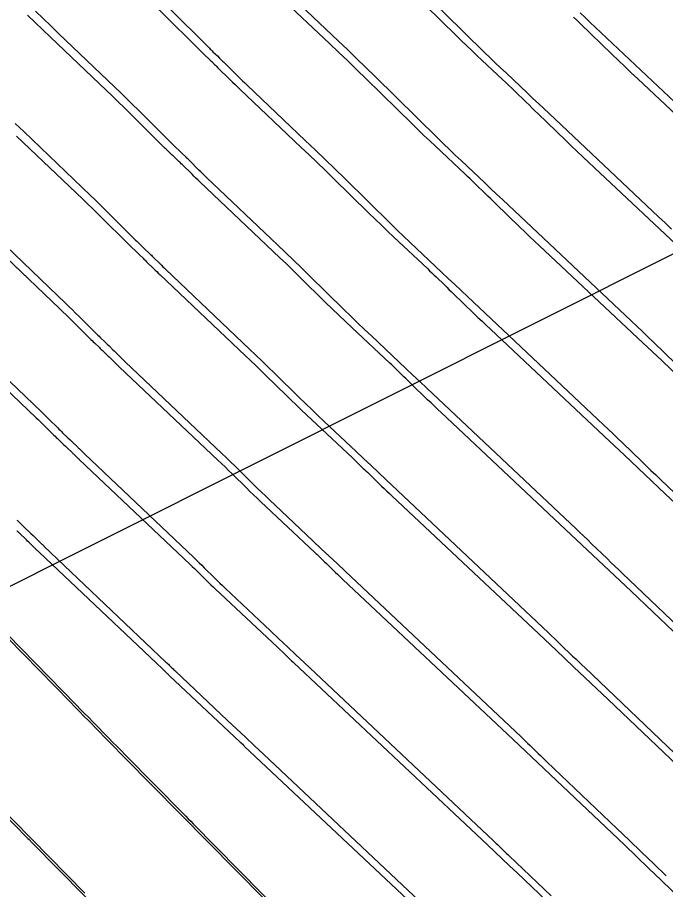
# Model space of a CAD drawing. Extents: x 954385 to 988206, y 1868364 to 1924553.
# Drawn here: x 955472.43 to 955493.03, y 1923341.77 to 1923369.5 of the extents above; entities that cross this region are included whole.
import ezdxf

# ---------------------------------------------------------------- set-up
doc = ezdxf.new("R2010")
doc.units = 0
for name, color, linetype in [('1', 7, 'Continuous'), ('Ex_Major Contours', 7, 'Continuous'), ('Ex_Minor Contours', 7, 'Continuous'), ('Slopes', 7, 'Continuous')]:
    doc.layers.add(name, color=color, linetype=linetype)

msp = doc.modelspace()

# ---------------------------------------------------------------- linework, layer by layer
at = {"layer": '1'}
for points in [[(955493.224, 1923362.774), (955493.018, 1923362.97), (955492.811, 1923363.166), (955489.331, 1923366.445), (955489.159, 1923366.607), (955488.988, 1923366.769), (955488.816, 1923366.93), (955488.645, 1923367.092), (955487.959, 1923367.738), (955487.788, 1923367.901), (955487.618, 1923368.064), (955487.449, 1923368.227), (955487.28, 1923368.392), (955484.732, 1923370.899)], [(955481.023, 1923370.281), (955482.621, 1923368.763), (955482.916, 1923368.481), (955483.21, 1923368.199), (955483.503, 1923367.914), (955483.794, 1923367.629), (955485.789, 1923365.666), (955485.974, 1923365.486), (955486.159, 1923365.307), (955486.345, 1923365.128), (955486.532, 1923364.951), (955487.283, 1923364.243), (955487.47, 1923364.066), (955487.658, 1923363.889), (955487.846, 1923363.713), (955488.033, 1923363.536), (955491.936, 1923359.858), (955492.116, 1923359.688), (955492.294, 1923359.518), (955492.472, 1923359.348), (955492.65, 1923359.176), (955493.359, 1923358.49)], [(955495.659, 1923348.012), (955491.665, 1923351.821), (955491.541, 1923351.939), (955491.418, 1923352.057), (955491.295, 1923352.176), (955491.172, 1923352.295), (955490.681, 1923352.77), (955490.558, 1923352.889), (955490.434, 1923353.007), (955490.31, 1923353.125), (955490.186, 1923353.242), (955485.438, 1923357.716), (955485.218, 1923357.924), (955484.998, 1923358.131), (955484.778, 1923358.338), (955484.558, 1923358.546), (955483.678, 1923359.375), (955483.459, 1923359.583), (955483.241, 1923359.792), (955483.023, 1923360.003), (955482.807, 1923360.214), (955481.716, 1923361.288), (955481.461, 1923361.537), (955481.206, 1923361.785), (955480.949, 1923362.032), (955480.692, 1923362.278), (955478.438, 1923364.418), (955478.378, 1923364.476), (955478.317, 1923364.534), (955478.257, 1923364.593), (955478.198, 1923364.652), (955477.892, 1923364.956), (955477.866, 1923364.982), (955477.84, 1923365.007), (955477.814, 1923365.033), (955477.788, 1923365.058), (955477.656, 1923365.184), (955477.576, 1923365.26), (955477.445, 1923365.386), (955477.414, 1923365.416), (955477.384, 1923365.445), (955477.354, 1923365.475), (955477.323, 1923365.505), (955476.273, 1923366.553), (955476.088, 1923366.737), (955475.901, 1923366.92), (955475.714, 1923367.103), (955475.525, 1923367.284), (955473.736, 1923368.998), (955473.491, 1923369.233), (955473.246, 1923369.469), (955473.002, 1923369.705)], [(955477.222, 1923369.828), (955478.53, 1923368.523), (955478.557, 1923368.495), (955478.584, 1923368.469), (955478.612, 1923368.442), (955478.64, 1923368.415), (955478.782, 1923368.278), (955478.854, 1923368.21), (955478.949, 1923368.118), (955478.973, 1923368.095), (955478.997, 1923368.072), (955479.021, 1923368.049), (955479.044, 1923368.026), (955479.435, 1923367.637), (955479.508, 1923367.564), (955479.582, 1923367.492), (955479.656, 1923367.421), (955479.731, 1923367.35), (955481.578, 1923365.595), (955481.893, 1923365.294), (955482.208, 1923364.991), (955482.521, 1923364.688), (955482.832, 1923364.382), (955484.298, 1923362.94), (955484.499, 1923362.744), (955484.7, 1923362.549), (955484.902, 1923362.356), (955485.105, 1923362.163), (955485.92, 1923361.395), (955486.124, 1923361.202), (955486.328, 1923361.01), (955486.532, 1923360.818), (955486.736, 1923360.626), (955491.061, 1923356.55), (955491.213, 1923356.406), (955491.364, 1923356.262), (955491.515, 1923356.118), (955491.665, 1923355.973), (955492.265, 1923355.392), (955492.416, 1923355.247), (955492.566, 1923355.102), (955492.717, 1923354.958), (955492.868, 1923354.814), (955498.129, 1923349.795)], [(955493.686, 1923366.474), (955490.629, 1923369.355), (955490.473, 1923369.501), (955490.318, 1923369.648)], [(955472.354, 1923366.136), (955472.626, 1923365.874), (955474.747, 1923363.844), (955474.892, 1923363.703), (955475.037, 1923363.563), (955475.181, 1923363.421), (955475.325, 1923363.278), (955476.117, 1923362.488), (955476.15, 1923362.455), (955476.184, 1923362.422), (955476.217, 1923362.39), (955476.251, 1923362.357), (955476.423, 1923362.192), (955476.481, 1923362.136), (955476.626, 1923361.998), (955476.655, 1923361.97), (955476.684, 1923361.942), (955476.712, 1923361.914), (955476.741, 1923361.886), (955476.96, 1923361.668), (955477.006, 1923361.622), (955477.053, 1923361.577), (955477.099, 1923361.531), (955477.146, 1923361.487), (955479.806, 1923358.96), (955480.005, 1923358.77), (955480.204, 1923358.579), (955480.402, 1923358.387), (955480.599, 1923358.194), (955481.386, 1923357.42), (955481.583, 1923357.227), (955481.781, 1923357.035), (955481.98, 1923356.844), (955482.18, 1923356.654), (955483.196, 1923355.697), (955483.432, 1923355.474), (955483.668, 1923355.252), (955483.904, 1923355.029), (955484.14, 1923354.807), (955489.311, 1923349.934), (955489.408, 1923349.843), (955489.504, 1923349.751), (955489.6, 1923349.659), (955489.696, 1923349.567), (955490.078, 1923349.197), (955490.174, 1923349.104), (955490.27, 1923349.012), (955490.366, 1923348.92), (955490.462, 1923348.828), (955493.57, 1923345.864)], [(955471.517, 1923362.75), (955473.968, 1923360.403), (955474.071, 1923360.304), (955474.173, 1923360.205), (955474.275, 1923360.105), (955474.376, 1923360.004), (955474.911, 1923359.47), (955474.947, 1923359.435), (955474.983, 1923359.399), (955475.02, 1923359.364), (955475.056, 1923359.329), (955475.213, 1923359.179), (955475.275, 1923359.118), (955475.338, 1923359.058), (955475.464, 1923358.938), (955475.496, 1923358.907), (955475.527, 1923358.877), (955475.558, 1923358.846), (955475.589, 1923358.816), (955475.723, 1923358.683), (955475.755, 1923358.651), (955475.788, 1923358.619), (955475.821, 1923358.587), (955475.854, 1923358.555), (955478.92, 1923355.643), (955479.061, 1923355.508), (955479.202, 1923355.372), (955479.343, 1923355.236), (955479.483, 1923355.099), (955480.041, 1923354.55), (955480.18, 1923354.413), (955480.321, 1923354.277), (955480.462, 1923354.142), (955480.604, 1923354.007), (955481.833, 1923352.848), (955482.086, 1923352.611), (955482.338, 1923352.373), (955482.59, 1923352.135), (955482.843, 1923351.897), (955488.436, 1923346.626), (955488.505, 1923346.561), (955488.574, 1923346.495), (955488.643, 1923346.43), (955488.711, 1923346.364), (955488.985, 1923346.099), (955489.053, 1923346.033), (955489.121, 1923345.967), (955489.19, 1923345.901), (955489.259, 1923345.835), (955491.481, 1923343.716), (955491.874, 1923343.34), (955492.266, 1923342.964), (955492.657, 1923342.586), (955493.048, 1923342.208)], [(955470.407, 1923359.626), (955473.189, 1923356.963), (955473.249, 1923356.905), (955473.309, 1923356.847), (955473.368, 1923356.788), (955473.428, 1923356.729), (955473.705, 1923356.453), (955473.744, 1923356.414), (955473.783, 1923356.376), (955473.822, 1923356.338), (955473.861, 1923356.3), (955474.031, 1923356.138), (955474.099, 1923356.073), (955474.167, 1923356.007), (955474.332, 1923355.849), (955474.351, 1923355.831), (955474.371, 1923355.812), (955474.39, 1923355.793), (955474.409, 1923355.774), (955474.485, 1923355.698), (955474.504, 1923355.68), (955474.523, 1923355.661), (955474.543, 1923355.642), (955474.562, 1923355.624), (955478.034, 1923352.326), (955478.117, 1923352.246), (955478.201, 1923352.166), (955478.284, 1923352.085), (955478.366, 1923352.005), (955478.696, 1923351.681), (955478.778, 1923351.6), (955478.861, 1923351.519), (955478.944, 1923351.439), (955479.028, 1923351.36), (955480.471, 1923350), (955480.739, 1923349.747), (955481.008, 1923349.493), (955481.276, 1923349.24), (955481.545, 1923348.987), (955487.561, 1923343.318), (955487.603, 1923343.279), (955487.644, 1923343.24), (955487.685, 1923343.2), (955487.726, 1923343.16), (955487.891, 1923343.001), (955487.932, 1923342.961), (955487.973, 1923342.922), (955488.015, 1923342.882), (955488.056, 1923342.843), (955489.392, 1923341.568)], [(955472.41, 1923353.523), (955472.427, 1923353.506), (955472.445, 1923353.489), (955472.462, 1923353.472), (955472.479, 1923353.455), (955472.548, 1923353.387), (955472.565, 1923353.369), (955472.582, 1923353.353), (955472.6, 1923353.336), (955472.617, 1923353.319), (955472.849, 1923353.097), (955472.922, 1923353.027), (955472.995, 1923352.957), (955473.203, 1923352.758), (955473.22, 1923352.742), (955473.253, 1923352.708), (955473.264, 1923352.697), (955473.27, 1923352.692), (955477.148, 1923349.008), (955477.173, 1923348.984), (955477.199, 1923348.959), (955477.224, 1923348.935), (955477.25, 1923348.91), (955477.35, 1923348.811), (955477.376, 1923348.786), (955477.401, 1923348.762), (955477.427, 1923348.737), (955477.452, 1923348.713), (955479.109, 1923347.151), (955479.393, 1923346.883), (955479.678, 1923346.614), (955479.963, 1923346.346), (955480.247, 1923346.078), (955486.686, 1923340.01)], [(955484.678, 1923337.012), (955475.828, 1923345.976), (955475.684, 1923346.122), (955475.541, 1923346.267), (955475.398, 1923346.413), (955475.254, 1923346.559), (955474.682, 1923347.143), (955474.539, 1923347.288), (955474.395, 1923347.434), (955474.252, 1923347.58), (955474.109, 1923347.726), (955471.612, 1923350.273)], [(955469.098, 1923347.126), (955472.761, 1923343.392), (955472.794, 1923343.359), (955472.893, 1923343.258), (955482.077, 1923333.956)]]:
    msp.add_lwpolyline(points, dxfattribs=at)
at = {"layer": 'Ex_Major Contours'}
msp.add_lwpolyline([(955495.502, 1923347.868), (955492.625, 1923350.603), (955491.933, 1923351.259), (955491.241, 1923351.915), (955490.547, 1923352.569), (955489.852, 1923353.223), (955485.899, 1923356.937), (955485.791, 1923357.039), (955485.683, 1923357.142), (955485.575, 1923357.245), (955485.468, 1923357.348), (955484.938, 1923357.862), (955484.882, 1923357.916), (955484.827, 1923357.97), (955484.771, 1923358.024), (955484.715, 1923358.078), (955484.493, 1923358.294), (955484.438, 1923358.348), (955484.382, 1923358.401), (955484.325, 1923358.455), (955484.269, 1923358.508), (955483.064, 1923359.639), (955482.852, 1923359.839), (955482.642, 1923360.04), (955482.433, 1923360.242), (955482.225, 1923360.444), (955481.395, 1923361.259), (955481.187, 1923361.462), (955480.978, 1923361.664), (955480.768, 1923361.865), (955480.557, 1923362.065), (955478.222, 1923364.276), (955478.16, 1923364.335), (955478.098, 1923364.395), (955478.037, 1923364.455), (955477.976, 1923364.515), (955477.662, 1923364.826), (955477.636, 1923364.852), (955477.61, 1923364.877), (955477.584, 1923364.903), (955477.558, 1923364.928), (955477.453, 1923365.028), (955477.426, 1923365.054), (955477.4, 1923365.079), (955477.374, 1923365.104), (955477.347, 1923365.129), (955477.216, 1923365.253), (955477.186, 1923365.283), (955477.155, 1923365.312), (955477.125, 1923365.341), (955477.095, 1923365.371), (955476.013, 1923366.447), (955475.822, 1923366.635), (955475.631, 1923366.823), (955475.438, 1923367.01), (955475.244, 1923367.195), (955473.48, 1923368.88), (955473.236, 1923369.113), (955472.993, 1923369.347), (955472.751, 1923369.581)], dxfattribs=at)
at = {"layer": 'Ex_Minor Contours'}
for points in [[(955484.419, 1923370.849), (955486.374, 1923368.932), (955486.538, 1923368.772), (955486.703, 1923368.612), (955486.869, 1923368.454), (955487.036, 1923368.297), (955487.849, 1923367.533), (955487.943, 1923367.444), (955488.038, 1923367.354), (955488.132, 1923367.264), (955488.225, 1923367.174), (955488.598, 1923366.811), (955488.692, 1923366.72), (955488.785, 1923366.63), (955488.878, 1923366.539), (955488.972, 1923366.449), (955489.863, 1923365.586), (955490.043, 1923365.412), (955490.223, 1923365.239), (955490.405, 1923365.067), (955490.587, 1923364.896), (955493.538, 1923362.123)], [(955493.508, 1923358.027), (955492.909, 1923358.592), (955492.309, 1923359.156), (955489.024, 1923362.243), (955488.867, 1923362.391), (955488.71, 1923362.54), (955488.554, 1923362.69), (955488.398, 1923362.84), (955487.627, 1923363.586), (955487.546, 1923363.665), (955487.466, 1923363.743), (955487.385, 1923363.821), (955487.304, 1923363.9), (955486.981, 1923364.214), (955486.9, 1923364.292), (955486.819, 1923364.37), (955486.737, 1923364.448), (955486.656, 1923364.525), (955485.716, 1923365.407), (955485.532, 1923365.581), (955485.35, 1923365.755), (955485.168, 1923365.93), (955484.987, 1923366.106), (955483.508, 1923367.556), (955483.22, 1923367.838), (955482.929, 1923368.119), (955482.638, 1923368.399), (955482.346, 1923368.677), (955480.768, 1923370.17)], [(955476.929, 1923369.749), (955478.279, 1923368.407), (955478.306, 1923368.381), (955478.333, 1923368.354), (955478.36, 1923368.328), (955478.388, 1923368.301), (955478.506, 1923368.189), (955478.53, 1923368.166), (955478.554, 1923368.144), (955478.577, 1923368.121), (955478.601, 1923368.098), (955478.696, 1923368.008), (955478.719, 1923367.985), (955478.743, 1923367.962), (955478.766, 1923367.939), (955478.789, 1923367.916), (955479.192, 1923367.517), (955479.267, 1923367.443), (955479.343, 1923367.369), (955479.419, 1923367.296), (955479.495, 1923367.223), (955481.437, 1923365.384), (955481.696, 1923365.138), (955481.954, 1923364.891), (955482.21, 1923364.643), (955482.465, 1923364.394), (955483.6, 1923363.281), (955483.798, 1923363.089), (955483.996, 1923362.897), (955484.195, 1923362.707), (955484.396, 1923362.518), (955485.462, 1923361.516), (955485.531, 1923361.451), (955485.6, 1923361.386), (955485.669, 1923361.32), (955485.737, 1923361.254), (955486.01, 1923360.989), (955486.078, 1923360.922), (955486.146, 1923360.856), (955486.214, 1923360.79), (955486.283, 1923360.724), (955486.933, 1923360.094), (955487.065, 1923359.967), (955487.196, 1923359.841), (955487.329, 1923359.715), (955487.462, 1923359.59), (955491.081, 1923356.19), (955491.728, 1923355.581), (955492.374, 1923354.971), (955493.019, 1923354.36), (955493.664, 1923353.748)], [(955494.766, 1923365.09), (955492.149, 1923367.548), (955491.943, 1923367.743), (955491.737, 1923367.939), (955491.532, 1923368.135), (955491.328, 1923368.332), (955490.317, 1923369.311), (955490.211, 1923369.413), (955490.104, 1923369.516)], [(955472.4, 1923365.732), (955474.505, 1923363.721), (955474.654, 1923363.578), (955474.802, 1923363.434), (955474.95, 1923363.29), (955475.097, 1923363.144), (955475.911, 1923362.335), (955475.944, 1923362.302), (955475.978, 1923362.27), (955476.011, 1923362.238), (955476.045, 1923362.206), (955476.189, 1923362.069), (955476.218, 1923362.041), (955476.247, 1923362.014), (955476.275, 1923361.986), (955476.304, 1923361.958), (955476.42, 1923361.848), (955476.448, 1923361.82), (955476.477, 1923361.792), (955476.506, 1923361.764), (955476.534, 1923361.736), (955476.759, 1923361.513), (955476.806, 1923361.467), (955476.854, 1923361.42), (955476.901, 1923361.375), (955476.949, 1923361.329), (955479.677, 1923358.746), (955479.84, 1923358.592), (955480.002, 1923358.436), (955480.163, 1923358.28), (955480.324, 1923358.123), (955480.965, 1923357.494), (955481.126, 1923357.337), (955481.288, 1923357.181), (955481.45, 1923357.026), (955481.613, 1923356.872), (955483.076, 1923355.499), (955483.119, 1923355.458), (955483.163, 1923355.417), (955483.206, 1923355.375), (955483.249, 1923355.334), (955483.421, 1923355.166), (955483.464, 1923355.125), (955483.507, 1923355.083), (955483.55, 1923355.041), (955483.593, 1923355), (955484.003, 1923354.602), (955484.086, 1923354.522), (955484.17, 1923354.443), (955484.253, 1923354.363), (955484.337, 1923354.284), (955489.001, 1923349.902), (955489.554, 1923349.381), (955490.107, 1923348.859), (955490.66, 1923348.337), (955491.211, 1923347.813), (955493.415, 1923345.718)], [(955471.319, 1923362.583), (955473.765, 1923360.247), (955473.87, 1923360.147), (955473.974, 1923360.046), (955474.078, 1923359.944), (955474.181, 1923359.842), (955474.728, 1923359.299), (955474.764, 1923359.263), (955474.8, 1923359.228), (955474.836, 1923359.193), (955474.873, 1923359.158), (955475.03, 1923359.009), (955475.061, 1923358.979), (955475.093, 1923358.949), (955475.124, 1923358.919), (955475.156, 1923358.889), (955475.282, 1923358.768), (955475.313, 1923358.738), (955475.344, 1923358.708), (955475.375, 1923358.677), (955475.406, 1923358.647), (955475.543, 1923358.511), (955475.576, 1923358.479), (955475.609, 1923358.446), (955475.642, 1923358.414), (955475.676, 1923358.382), (955478.797, 1923355.427), (955478.912, 1923355.318), (955479.026, 1923355.209), (955479.14, 1923355.098), (955479.253, 1923354.988), (955479.706, 1923354.544), (955479.819, 1923354.433), (955479.933, 1923354.323), (955480.048, 1923354.214), (955480.163, 1923354.105), (955481.883, 1923352.491), (955481.913, 1923352.462), (955481.944, 1923352.432), (955481.975, 1923352.403), (955482.005, 1923352.374), (955482.127, 1923352.255), (955482.188, 1923352.196), (955482.248, 1923352.137), (955482.539, 1923351.856), (955482.597, 1923351.8), (955482.656, 1923351.744), (955482.715, 1923351.687), (955482.774, 1923351.632), (955488.187, 1923346.546), (955488.581, 1923346.175), (955488.974, 1923345.804), (955489.367, 1923345.432), (955489.76, 1923345.059), (955491.329, 1923343.568), (955491.721, 1923343.195), (955492.112, 1923342.821), (955492.502, 1923342.446), (955492.891, 1923342.07), (955498.255, 1923336.879)], [(955470.239, 1923359.434), (955473.025, 1923356.774), (955473.086, 1923356.716), (955473.146, 1923356.657), (955473.206, 1923356.599), (955473.265, 1923356.54), (955473.544, 1923356.263), (955473.583, 1923356.224), (955473.622, 1923356.186), (955473.662, 1923356.148), (955473.701, 1923356.11), (955473.871, 1923355.949), (955473.905, 1923355.916), (955473.939, 1923355.884), (955473.974, 1923355.851), (955474.008, 1923355.819), (955474.173, 1923355.66), (955474.192, 1923355.642), (955474.211, 1923355.623), (955474.231, 1923355.604), (955474.25, 1923355.585), (955474.326, 1923355.509), (955474.345, 1923355.491), (955474.364, 1923355.472), (955474.384, 1923355.453), (955474.403, 1923355.435), (955477.917, 1923352.109), (955477.984, 1923352.045), (955478.05, 1923351.981), (955478.117, 1923351.917), (955478.183, 1923351.852), (955478.446, 1923351.594), (955478.513, 1923351.529), (955478.579, 1923351.465), (955478.646, 1923351.401), (955478.713, 1923351.338), (955480.689, 1923349.482), (955480.707, 1923349.465), (955480.725, 1923349.448), (955480.743, 1923349.431), (955480.761, 1923349.413), (955480.85, 1923349.327), (955480.904, 1923349.275), (955481.074, 1923349.11), (955481.108, 1923349.077), (955481.143, 1923349.044), (955481.177, 1923349.011), (955481.212, 1923348.979), (955487.373, 1923343.19), (955487.607, 1923342.969), (955487.841, 1923342.748), (955488.075, 1923342.527), (955488.309, 1923342.305), (955489.242, 1923341.418)], [(955486.559, 1923339.834), (955479.649, 1923346.326), (955479.629, 1923346.345), (955479.609, 1923346.365), (955479.543, 1923346.428), (955479.512, 1923346.458), (955479.496, 1923346.474), (955477.263, 1923348.571), (955477.244, 1923348.589), (955477.225, 1923348.607), (955477.206, 1923348.625), (955477.187, 1923348.643), (955477.112, 1923348.717), (955477.093, 1923348.735), (955477.074, 1923348.753), (955477.055, 1923348.772), (955477.036, 1923348.79), (955473.13, 1923352.488), (955473.115, 1923352.503), (955473.084, 1923352.533), (955473.068, 1923352.548), (955472.859, 1923352.749), (955472.823, 1923352.784), (955472.786, 1923352.819), (955472.749, 1923352.854), (955472.713, 1923352.889), (955472.477, 1923353.113), (955472.461, 1923353.128), (955472.444, 1923353.143), (955472.429, 1923353.159), (955472.413, 1923353.175)], [(955471.662, 1923350.33), (955474.305, 1923347.634), (955474.434, 1923347.503), (955474.563, 1923347.372), (955474.691, 1923347.24), (955474.82, 1923347.109), (955475.335, 1923346.584), (955475.464, 1923346.453), (955475.592, 1923346.322), (955475.721, 1923346.191), (955475.85, 1923346.06), (955477.702, 1923344.18), (955477.779, 1923344.101), (955477.857, 1923344.023), (955477.934, 1923343.944), (955478.012, 1923343.866), (955483.115, 1923338.694)], [(955474.572, 1923341.661), (955472.873, 1923343.385), (955472.835, 1923343.424), (955472.797, 1923343.464), (955469.297, 1923347.031)]]:
    msp.add_lwpolyline(points, dxfattribs=at)
at = {"layer": 'Slopes'}
msp.add_lwpolyline([(955507.131, 1923368.928), (955447.975, 1923339.285), (955451.276, 1923344.295), (955447.975, 1923339.285), (955453.965, 1923338.931)], dxfattribs=at)

doc.saveas('drawing.dxf')
